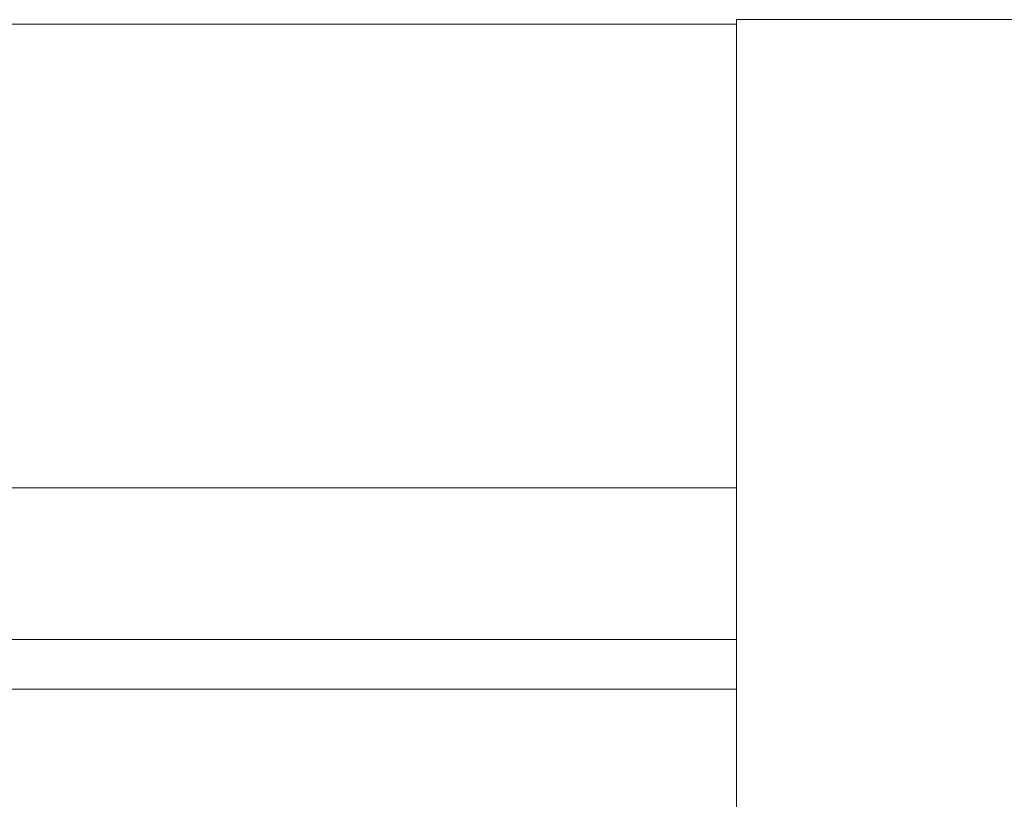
# Model space of a CAD drawing. Header units: millimetres. Extents: x 321 to 585, y -277 to 9.
# Tile 295 of 656: x 482.13 to 483.41, y -193.49 to -192.49. Entities that reach past the tile are written whole.
import ezdxf

# ---------------------------------------------------------------- set-up
doc = ezdxf.new("R2010")
doc.units = ezdxf.units.MM
doc.header["$MEASUREMENT"] = 0
for name, color, linetype, lineweight in [('IFC-Elemento construtivo genérico-Contorno', 253, 'Continuous', 5), ('IFC-Pilar-Contorno', 83, 'Continuous', 5), ('IFC-Viga-Contorno', 66, 'Continuous', 5)]:
    doc.layers.add(name, color=color, linetype=linetype, lineweight=lineweight)

msp = doc.modelspace()

# ---------------------------------------------------------------- linework, layer by layer
at = {"layer": 'IFC-Elemento construtivo genérico-Contorno', "lineweight": 5}
for p, q in [((477.6798, -193.2876), (482.8437, -193.2876)), ((482.8437, -193.2876), (483.0589, -193.2876)), ((483.0589, -193.3493), (483.0589, -193.2876)), ((477.8949, -193.3518), (483.0589, -193.3518)), ((483.0589, -193.3518), (483.0589, -193.3493))]:
    msp.add_line(p, q, dxfattribs=at)
at = {"layer": 'IFC-Pilar-Contorno', "color": 7, "lineweight": 5}
for p, q in [((483.0589, -192.5938), (483.0589, -192.4856)), ((483.0589, -192.4856), (483.2261, -192.4856)), ((483.2261, -192.4856), (483.7868, -192.4856)), ((483.0589, -193.4348), (483.0589, -192.5938)), ((483.0589, -193.6856), (483.0589, -193.4348))]:
    msp.add_line(p, q, dxfattribs=at)
at = {"layer": 'IFC-Viga-Contorno', "color": 7, "lineweight": 5}
for p, q in [((470.4827, -192.4913), (483.0589, -192.4913)), ((483.0589, -193.0913), (483.0589, -192.4913)), ((470.4827, -193.0913), (483.0589, -193.0913))]:
    msp.add_line(p, q, dxfattribs=at)

doc.saveas('drawing.dxf')
